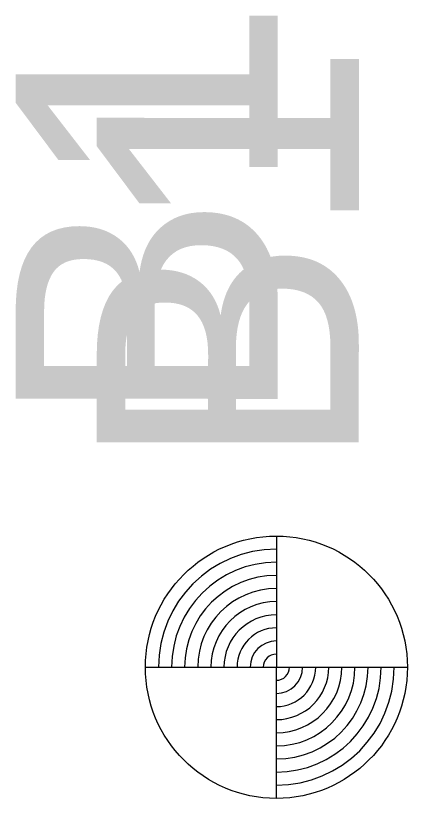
# Model space of a CAD drawing. Extents: x 345549 to 379569, y 127949 to 230467.
# Drawn here: x 361726.52 to 361741.46, y 128377.79 to 128407.63 of the extents above; entities that cross this region are included whole.
import ezdxf

# ---------------------------------------------------------------- set-up
doc = ezdxf.new("R2010")
doc.units = 0
for name, color, linetype in [('E_SOIL_BORE1 [KAPUR_CADDS_LEVELS]', 7, 'Continuous'), ('E_SOIL_BORE2 [KAPUR_CADDS_LEVELS]', 7, 'Continuous'), ('P_MARK', 7, 'Continuous')]:
    doc.layers.add(name, color=color, linetype=linetype)

msp = doc.modelspace()

# ---------------------------------------------------------------- linework, layer by layer
at = {"layer": 'P_MARK'}
for p, q in [((361736.465, 128387.79), (361736.463, 128377.792)), ((361731.465, 128382.792), (361741.463, 128382.79))]:
    msp.add_line(p, q, dxfattribs=at)
msp.add_circle((361736.464, 128382.791), 4.999, dxfattribs=at)
for radius, start, end in [(4.499, 89.9869, 179.9869), (3.999, 89.9869, 179.9869), (3.499, 89.9869, 179.9869), (2.999, 89.9869, 179.9869), (2.499, 89.9869, 179.9869), (1.999, 89.9869, 179.9869), (1.5, 89.9869, 179.9869), (1, 89.9869, 179.9869), (0.5, 89.9869, 179.9869), (4.499, 269.9869, 359.9869), (3.999, 269.9869, 359.9869), (3.499, 269.9869, 359.9869), (2.999, 269.9869, 359.9869), (2.499, 269.9869, 359.9869), (1, 269.9869, 359.9869), (0.5, 269.9869, 359.9869), (1.999, 269.9869, 359.9869), (1.5, 269.9869, 359.9869)]:
    msp.add_arc((361736.464, 128382.791), radius, start, end, dxfattribs=at)

# ---------------------------------------------------------------- texts
at = {"layer": 'E_SOIL_BORE1 [KAPUR_CADDS_LEVELS]'}
msp.add_text('B1', height=10, rotation=89.9869, dxfattribs=at).set_placement((361736.516, 128391.923))
at = {"layer": 'E_SOIL_BORE2 [KAPUR_CADDS_LEVELS]'}
msp.add_text('B1', height=10, rotation=89.9869, dxfattribs=at).set_placement((361739.61, 128390.266))

doc.saveas('drawing.dxf')
